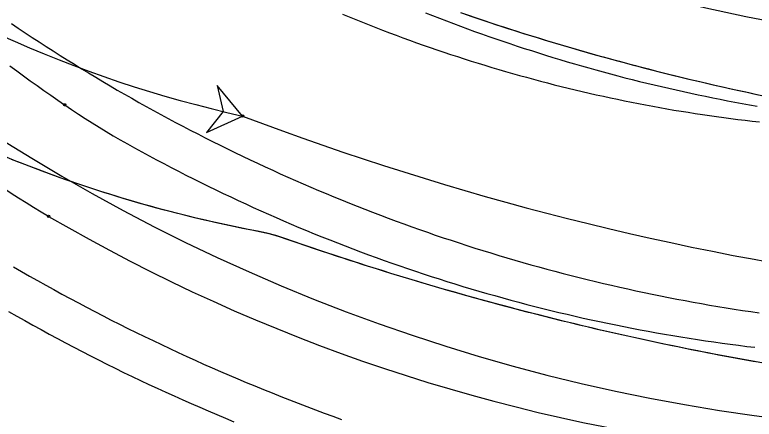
# Model space of a CAD drawing. Extents: x -14 to 1565148, y -25 to 642856.
# Drawn here: x 1564794.84 to 1564822.81, y 636409.12 to 636424.44 of the extents above; entities that cross this region are included whole.
import ezdxf

# ---------------------------------------------------------------- set-up
doc = ezdxf.new("R2010")
doc.units = 0
for name, color, linetype in [('CM_Corridor_Conceptual', 7, 'Continuous'), ('DR_P_Headwall', 7, 'Continuous'), ('PV_P_EOP', 7, 'Continuous'), ('TR_Turning_Path25', 7, 'Continuous'), ('TR_Turning_Path27', 7, 'Continuous'), ('TR_Turning_Path28', 7, 'Continuous'), ('TR_Turning_Path28 - Copy-1', 7, 'Continuous')]:
    doc.layers.add(name, color=color, linetype=linetype)

msp = doc.modelspace()

# ---------------------------------------------------------------- linework, layer by layer
at = {"layer": 'CM_Corridor_Conceptual'}
msp.add_arc((1568049.004, 637629.078), 3479.904, 200.025477, 200.945096, dxfattribs=at)
at = {"layer": 'DR_P_Headwall'}
for points in [[(1564811.703, 636424.52), (1564812, 636424.418), (1564812.298, 636424.317), (1564812.596, 636424.217), (1564812.894, 636424.118), (1564813.193, 636424.02), (1564813.492, 636423.923), (1564813.791, 636423.827), (1564814.091, 636423.732), (1564814.391, 636423.638), (1564814.691, 636423.545), (1564814.992, 636423.454), (1564815.293, 636423.363), (1564815.594, 636423.273), (1564815.896, 636423.184), (1564816.198, 636423.097), (1564816.5, 636423.01), (1564816.803, 636422.924), (1564817.105, 636422.84), (1564817.409, 636422.756), (1564817.712, 636422.674), (1564818.016, 636422.592), (1564818.32, 636422.512), (1564818.624, 636422.432), (1564818.929, 636422.353), (1564819.234, 636422.276), (1564819.539, 636422.199), (1564819.844, 636422.124), (1564820.15, 636422.049), (1564820.456, 636421.976), (1564820.762, 636421.904), (1564821.069, 636421.832), (1564821.375, 636421.762), (1564821.682, 636421.692), (1564821.989, 636421.623), (1564822.296, 636421.555), (1564822.604, 636421.488), (1564822.912, 636421.422)], [(1564811.874, 636424.461), (1564812.172, 636424.359), (1564812.47, 636424.259), (1564812.769, 636424.159), (1564813.068, 636424.061), (1564813.367, 636423.963), (1564813.667, 636423.867), (1564813.967, 636423.771), (1564814.267, 636423.677), (1564814.568, 636423.583), (1564814.869, 636423.491), (1564815.17, 636423.4), (1564815.472, 636423.309), (1564815.774, 636423.22), (1564816.076, 636423.132), (1564816.379, 636423.045), (1564816.682, 636422.958), (1564816.985, 636422.873), (1564817.289, 636422.789), (1564817.593, 636422.706), (1564817.897, 636422.624), (1564818.201, 636422.543), (1564818.506, 636422.463), (1564818.811, 636422.384), (1564819.116, 636422.306), (1564819.422, 636422.229), (1564819.728, 636422.153), (1564820.034, 636422.078), (1564820.34, 636422.004), (1564820.647, 636421.931), (1564820.954, 636421.859), (1564821.261, 636421.788), (1564821.568, 636421.718), (1564821.876, 636421.649), (1564822.183, 636421.58), (1564822.491, 636421.513), (1564822.799, 636421.446), (1564823.108, 636421.38)], [(1564803.46, 636420.603), (1564802.5, 636421.756), (1564802.729, 636420.768), (1564802.098, 636419.974), (1564803.46, 636420.603)], [(1564800.664, 636416.999), (1564800.318, 636417.091), (1564799.972, 636417.186), (1564799.626, 636417.283), (1564799.282, 636417.383), (1564798.938, 636417.485), (1564798.596, 636417.59), (1564798.254, 636417.697), (1564797.912, 636417.806), (1564797.572, 636417.918), (1564797.233, 636418.032), (1564796.894, 636418.149), (1564796.557, 636418.268), (1564796.22, 636418.389), (1564795.884, 636418.513), (1564795.55, 636418.639), (1564795.216, 636418.767), (1564794.883, 636418.898), (1564794.551, 636419.031)], [(1564823.097, 636411.253), (1564822.751, 636411.315), (1564822.405, 636411.378), (1564822.058, 636411.442), (1564821.712, 636411.506), (1564821.367, 636411.572), (1564821.021, 636411.639), (1564820.676, 636411.707), (1564820.33, 636411.776), (1564819.985, 636411.846), (1564819.641, 636411.918), (1564819.296, 636411.99), (1564818.952, 636412.063), (1564818.607, 636412.137), (1564818.264, 636412.213), (1564817.92, 636412.289), (1564817.576, 636412.367), (1564817.233, 636412.445), (1564816.89, 636412.525), (1564816.547, 636412.606), (1564816.205, 636412.687), (1564815.862, 636412.77), (1564815.52, 636412.854), (1564815.179, 636412.939), (1564814.837, 636413.025), (1564814.496, 636413.111), (1564814.155, 636413.199), (1564813.814, 636413.288), (1564813.473, 636413.379), (1564813.133, 636413.47), (1564812.793, 636413.562), (1564812.453, 636413.655), (1564812.114, 636413.749), (1564811.775, 636413.845), (1564811.436, 636413.941), (1564811.097, 636414.038), (1564810.759, 636414.137), (1564810.421, 636414.236), (1564810.083, 636414.337), (1564809.745, 636414.438), (1564809.408, 636414.541), (1564809.071, 636414.644), (1564808.735, 636414.749), (1564808.398, 636414.855), (1564808.062, 636414.961), (1564807.727, 636415.069), (1564807.391, 636415.178), (1564807.056, 636415.288), (1564806.722, 636415.398), (1564806.387, 636415.51), (1564806.053, 636415.623), (1564805.719, 636415.737), (1564805.386, 636415.852), (1564805.053, 636415.968), (1564804.717, 636416.077), (1564804.373, 636416.166), (1564804.021, 636416.238), (1564803.667, 636416.307), (1564803.314, 636416.378), (1564802.961, 636416.452), (1564802.609, 636416.528), (1564802.258, 636416.607), (1564801.907, 636416.689), (1564801.557, 636416.772), (1564801.208, 636416.859), (1564800.859, 636416.948), (1564800.511, 636417.039), (1564800.164, 636417.133), (1564799.817, 636417.229), (1564799.471, 636417.327), (1564799.126, 636417.429), (1564798.782, 636417.532), (1564798.439, 636417.638), (1564798.096, 636417.747), (1564797.754, 636417.857), (1564797.414, 636417.971), (1564797.074, 636418.086), (1564796.735, 636418.204), (1564796.396, 636418.325), (1564796.059, 636418.448), (1564795.723, 636418.573), (1564795.388, 636418.7), (1564795.054, 636418.83), (1564794.72, 636418.962)], [(1564822.846, 636411.298), (1564822.501, 636411.36), (1564822.156, 636411.424), (1564821.81, 636411.488), (1564821.465, 636411.554), (1564821.121, 636411.62), (1564820.776, 636411.688), (1564820.432, 636411.756), (1564820.087, 636411.826), (1564819.743, 636411.896), (1564819.4, 636411.968), (1564819.056, 636412.041), (1564818.713, 636412.115), (1564818.37, 636412.19), (1564818.027, 636412.266), (1564817.684, 636412.343), (1564817.341, 636412.421), (1564816.999, 636412.5), (1564816.657, 636412.58), (1564816.315, 636412.661), (1564815.974, 636412.743), (1564815.633, 636412.826), (1564815.292, 636412.911), (1564814.951, 636412.996), (1564814.61, 636413.082), (1564814.27, 636413.17), (1564813.93, 636413.258), (1564813.59, 636413.348), (1564813.251, 636413.438), (1564812.911, 636413.53), (1564812.572, 636413.622), (1564812.234, 636413.716), (1564811.895, 636413.811), (1564811.557, 636413.906), (1564811.219, 636414.003), (1564810.882, 636414.101), (1564810.544, 636414.2), (1564810.207, 636414.3), (1564809.871, 636414.4), (1564809.534, 636414.502), (1564809.198, 636414.605), (1564808.862, 636414.709), (1564808.527, 636414.814), (1564808.191, 636414.92), (1564807.856, 636415.027), (1564807.522, 636415.136), (1564807.187, 636415.245), (1564806.853, 636415.355), (1564806.52, 636415.466), (1564806.186, 636415.578), (1564805.853, 636415.691), (1564805.521, 636415.806), (1564805.188, 636415.921), (1564804.855, 636416.033), (1564804.515, 636416.13), (1564804.167, 636416.208), (1564803.814, 636416.278), (1564803.462, 636416.348), (1564803.11, 636416.421), (1564802.759, 636416.496), (1564802.408, 636416.573), (1564802.058, 636416.654), (1564801.709, 636416.736), (1564801.36, 636416.821), (1564801.012, 636416.909), (1564800.664, 636416.999)]]:
    msp.add_lwpolyline(points, dxfattribs=at)
msp.add_lwpolyline([(1564803.46, 636420.603), (1564802.5, 636421.756), (1564802.729, 636420.768), (1564802.098, 636419.974)], close=True, dxfattribs=at)
msp.add_circle((1564803.46, 636420.603), 0.0417, dxfattribs=at)
msp.add_circle((1564803.46, 636420.603), 0.0417, dxfattribs=at)
for centre, radius, start, end in [((1564813.456, 636465.682), 46.174, 209.7299, 257.498), ((1564843.132, 636524.893), 111.581, 249.17316, 275.60708)]:
    msp.add_arc(centre, radius, start, end, dxfattribs=at)
at = {"layer": 'PV_P_EOP'}
msp.add_circle((1564834.986, 636485.101), 62, dxfattribs=at)
at = {"layer": 'TR_Turning_Path25'}
msp.add_arc((1564940.689, 636314.867), 124.922, 128.00393, 166.21829, dxfattribs=at)
at = {"layer": 'TR_Turning_Path27'}
msp.add_arc((1564931.179, 636324.092), 114.429, 128.5803, 162.56557, dxfattribs=at)
at = {"layer": 'TR_Turning_Path28'}
for points in [[(1564807.233, 636424.465), (1564807.486, 636424.36), (1564807.739, 636424.257), (1564807.992, 636424.154), (1564808.246, 636424.053), (1564808.501, 636423.954), (1564808.755, 636423.855), (1564809.011, 636423.758), (1564809.266, 636423.662), (1564809.522, 636423.567), (1564809.779, 636423.473), (1564810.036, 636423.38), (1564810.293, 636423.289), (1564810.551, 636423.199), (1564810.809, 636423.11), (1564811.068, 636423.023), (1564811.327, 636422.936), (1564811.586, 636422.851), (1564811.846, 636422.767), (1564812.106, 636422.684), (1564812.366, 636422.603), (1564812.627, 636422.523), (1564812.888, 636422.444), (1564813.149, 636422.366), (1564813.411, 636422.29), (1564813.673, 636422.214), (1564813.935, 636422.14), (1564814.198, 636422.068), (1564814.461, 636421.996), (1564814.724, 636421.926), (1564814.988, 636421.857), (1564815.252, 636421.789), (1564815.516, 636421.723), (1564815.781, 636421.658), (1564816.045, 636421.594), (1564816.31, 636421.531), (1564816.576, 636421.47), (1564816.841, 636421.409), (1564817.107, 636421.35), (1564817.373, 636421.293), (1564817.64, 636421.236), (1564817.906, 636421.181), (1564818.173, 636421.128), (1564818.44, 636421.075), (1564818.707, 636421.024), (1564818.975, 636420.974), (1564819.242, 636420.925), (1564819.51, 636420.877), (1564819.778, 636420.831), (1564820.047, 636420.786), (1564820.315, 636420.743), (1564820.584, 636420.7), (1564820.852, 636420.659), (1564821.121, 636420.62), (1564821.39, 636420.581), (1564821.66, 636420.544), (1564821.929, 636420.508), (1564822.199, 636420.473), (1564822.468, 636420.44), (1564822.738, 636420.408), (1564823.008, 636420.377)], [(1564794.659, 636422.499), (1564794.915, 636422.312), (1564795.172, 636422.126), (1564795.43, 636421.94), (1564795.688, 636421.756), (1564795.947, 636421.573), (1564796.207, 636421.391), (1564796.468, 636421.209), (1564796.729, 636421.029)], [(1564796.731, 636421.028), (1564796.99, 636420.851), (1564797.248, 636420.678), (1564797.508, 636420.508), (1564797.769, 636420.341), (1564798.032, 636420.177), (1564798.296, 636420.017), (1564798.562, 636419.859), (1564798.834, 636419.703), (1564799.102, 636419.552), (1564799.376, 636419.4), (1564799.651, 636419.248), (1564799.927, 636419.098), (1564800.204, 636418.95), (1564800.481, 636418.802), (1564800.76, 636418.657), (1564801.038, 636418.512), (1564801.318, 636418.369), (1564801.598, 636418.227), (1564801.879, 636418.087), (1564802.161, 636417.948), (1564802.443, 636417.81), (1564802.726, 636417.674), (1564803.009, 636417.539), (1564803.294, 636417.405), (1564803.579, 636417.273), (1564803.864, 636417.143), (1564804.15, 636417.013), (1564804.437, 636416.886), (1564804.725, 636416.759), (1564805.013, 636416.634), (1564805.301, 636416.51), (1564805.591, 636416.388), (1564805.88, 636416.267), (1564806.171, 636416.148), (1564806.462, 636416.03), (1564806.754, 636415.914), (1564807.046, 636415.799), (1564807.338, 636415.685), (1564807.632, 636415.573), (1564807.926, 636415.462), (1564808.22, 636415.353), (1564808.515, 636415.245), (1564808.81, 636415.138), (1564809.106, 636415.033), (1564809.403, 636414.93), (1564809.7, 636414.828), (1564809.997, 636414.727), (1564810.295, 636414.628), (1564810.594, 636414.53), (1564810.892, 636414.434), (1564811.192, 636414.339), (1564811.492, 636414.246), (1564811.792, 636414.154), (1564812.093, 636414.064), (1564812.394, 636413.975), (1564812.695, 636413.888), (1564812.997, 636413.802), (1564813.3, 636413.717), (1564813.603, 636413.634), (1564813.906, 636413.553), (1564814.21, 636413.473), (1564814.514, 636413.394), (1564814.818, 636413.317), (1564815.123, 636413.242), (1564815.428, 636413.168), (1564815.734, 636413.095), (1564816.039, 636413.024), (1564816.346, 636412.955), (1564816.652, 636412.887), (1564816.959, 636412.82), (1564817.266, 636412.755), (1564817.574, 636412.692), (1564817.882, 636412.63), (1564818.19, 636412.569), (1564818.498, 636412.51), (1564818.807, 636412.453), (1564819.116, 636412.397), (1564819.425, 636412.343), (1564819.735, 636412.29), (1564820.044, 636412.238), (1564820.354, 636412.189), (1564820.665, 636412.14), (1564820.975, 636412.093), (1564821.286, 636412.048), (1564821.597, 636412.004), (1564821.908, 636411.962), (1564822.219, 636411.921), (1564822.531, 636411.882), (1564822.842, 636411.845)], [(1564793.883, 636418.251), (1564794.156, 636418.06), (1564794.431, 636417.872), (1564794.708, 636417.687), (1564794.987, 636417.504), (1564795.268, 636417.325), (1564795.551, 636417.148), (1564795.836, 636416.975), (1564796.122, 636416.805)], [(1564794.609, 636413.203), (1564794.914, 636413.029), (1564795.221, 636412.856), (1564795.528, 636412.684), (1564795.836, 636412.514), (1564796.145, 636412.346), (1564796.454, 636412.179), (1564796.765, 636412.013), (1564797.076, 636411.85), (1564797.388, 636411.687), (1564797.701, 636411.526), (1564798.015, 636411.367), (1564798.329, 636411.209), (1564798.645, 636411.053), (1564798.961, 636410.898), (1564799.277, 636410.745), (1564799.595, 636410.594), (1564799.913, 636410.444), (1564800.232, 636410.295), (1564800.552, 636410.148), (1564800.872, 636410.003), (1564801.193, 636409.859), (1564801.515, 636409.717), (1564801.838, 636409.577), (1564802.161, 636409.438), (1564802.485, 636409.3), (1564802.809, 636409.164), (1564803.134, 636409.03)]]:
    msp.add_lwpolyline(points, dxfattribs=at)
for centre in [(1564796.729, 636421.029), (1564796.731, 636421.028), (1564796.122, 636416.805), (1564796.122, 636416.805)]:
    msp.add_circle(centre, 0.0417, dxfattribs=at)
msp.add_arc((1564830.367, 636475.449), 67.911, 239.7175, 333.52503, dxfattribs=at)
at = {"layer": 'TR_Turning_Path28 - Copy-1'}
for points in [[(1564810.382, 636424.51), (1564810.645, 636424.406), (1564810.909, 636424.303), (1564811.174, 636424.202), (1564811.439, 636424.102), (1564811.704, 636424.003), (1564811.97, 636423.905), (1564812.236, 636423.808), (1564812.503, 636423.713), (1564812.77, 636423.619), (1564813.038, 636423.525), (1564813.306, 636423.434), (1564813.575, 636423.343), (1564813.844, 636423.253), (1564814.113, 636423.165), (1564814.383, 636423.078), (1564814.653, 636422.992), (1564814.924, 636422.907), (1564815.195, 636422.824), (1564815.466, 636422.741), (1564815.738, 636422.66), (1564816.01, 636422.58), (1564816.282, 636422.502), (1564816.555, 636422.424), (1564816.828, 636422.348), (1564817.102, 636422.273), (1564817.376, 636422.199), (1564817.65, 636422.126), (1564817.925, 636422.055), (1564818.2, 636421.984), (1564818.475, 636421.915), (1564818.751, 636421.848), (1564819.027, 636421.781), (1564819.303, 636421.716), (1564819.579, 636421.652), (1564819.856, 636421.589), (1564820.133, 636421.527), (1564820.411, 636421.467), (1564820.689, 636421.407), (1564820.967, 636421.349), (1564821.245, 636421.293), (1564821.523, 636421.237), (1564821.802, 636421.183), (1564822.081, 636421.13), (1564822.36, 636421.078), (1564822.64, 636421.028), (1564822.92, 636420.978)], [(1564794.715, 636424.106), (1564794.976, 636423.929), (1564795.238, 636423.754), (1564795.501, 636423.58), (1564795.765, 636423.407), (1564796.03, 636423.235), (1564796.295, 636423.065), (1564796.561, 636422.896), (1564796.828, 636422.728), (1564797.096, 636422.561), (1564797.364, 636422.396), (1564797.634, 636422.232), (1564797.904, 636422.069), (1564798.175, 636421.907), (1564798.446, 636421.747), (1564798.719, 636421.588), (1564798.992, 636421.43), (1564799.265, 636421.273), (1564799.54, 636421.118), (1564799.815, 636420.964), (1564800.091, 636420.812), (1564800.368, 636420.66), (1564800.645, 636420.51), (1564800.923, 636420.361), (1564801.202, 636420.214), (1564801.482, 636420.068), (1564801.762, 636419.923), (1564802.043, 636419.779), (1564802.324, 636419.637), (1564802.606, 636419.496), (1564802.889, 636419.357), (1564803.172, 636419.219), (1564803.457, 636419.082), (1564803.741, 636418.946), (1564804.027, 636418.812), (1564804.313, 636418.679), (1564804.599, 636418.547), (1564804.887, 636418.417), (1564805.174, 636418.288), (1564805.463, 636418.161), (1564805.752, 636418.034), (1564806.041, 636417.91), (1564806.332, 636417.786), (1564806.622, 636417.664), (1564806.914, 636417.543), (1564807.206, 636417.424), (1564807.498, 636417.306), (1564807.791, 636417.189), (1564808.085, 636417.074), (1564808.379, 636416.96), (1564808.673, 636416.847), (1564808.968, 636416.736), (1564809.264, 636416.626), (1564809.56, 636416.518), (1564809.857, 636416.411), (1564810.154, 636416.305), (1564810.452, 636416.201), (1564810.75, 636416.098), (1564811.048, 636415.997), (1564811.348, 636415.897), (1564811.647, 636415.798), (1564811.947, 636415.701), (1564812.248, 636415.605), (1564812.548, 636415.511), (1564812.85, 636415.418), (1564813.152, 636415.326), (1564813.454, 636415.236), (1564813.756, 636415.147), (1564814.059, 636415.06), (1564814.363, 636414.974), (1564814.667, 636414.89), (1564814.971, 636414.806), (1564815.276, 636414.725), (1564815.581, 636414.645), (1564815.886, 636414.566), (1564816.192, 636414.488), (1564816.498, 636414.412), (1564816.804, 636414.338), (1564817.111, 636414.265), (1564817.418, 636414.193), (1564817.725, 636414.123), (1564818.033, 636414.054), (1564818.341, 636413.987), (1564818.65, 636413.921), (1564818.958, 636413.856), (1564819.267, 636413.793), (1564819.577, 636413.732), (1564819.886, 636413.672), (1564820.196, 636413.613), (1564820.506, 636413.556), (1564820.817, 636413.5), (1564821.127, 636413.446), (1564821.438, 636413.393), (1564821.749, 636413.342), (1564822.061, 636413.292), (1564822.372, 636413.243), (1564822.684, 636413.196), (1564822.996, 636413.151)], [(1564794.789, 636414.895), (1564795.093, 636414.719), (1564795.399, 636414.544), (1564795.705, 636414.371), (1564796.011, 636414.199), (1564796.319, 636414.029), (1564796.628, 636413.86), (1564796.937, 636413.693), (1564797.247, 636413.527), (1564797.558, 636413.362), (1564797.869, 636413.199), (1564798.181, 636413.037), (1564798.494, 636412.877), (1564798.808, 636412.718), (1564799.123, 636412.561), (1564799.438, 636412.405), (1564799.754, 636412.251), (1564800.071, 636412.098), (1564800.388, 636411.947), (1564800.706, 636411.797), (1564801.025, 636411.649), (1564801.345, 636411.502), (1564801.665, 636411.356), (1564801.986, 636411.213), (1564802.307, 636411.07), (1564802.629, 636410.929), (1564802.952, 636410.79), (1564803.276, 636410.652), (1564803.6, 636410.516), (1564803.925, 636410.381), (1564804.25, 636410.248), (1564804.576, 636410.116), (1564804.903, 636409.986), (1564805.23, 636409.857), (1564805.558, 636409.73), (1564805.887, 636409.604), (1564806.216, 636409.48), (1564806.545, 636409.358), (1564806.875, 636409.237), (1564807.206, 636409.117)]]:
    msp.add_lwpolyline(points, dxfattribs=at)
msp.add_arc((1564832.578, 636479.871), 71.28, 211.52336, 280.68377, dxfattribs=at)

doc.saveas('drawing.dxf')
